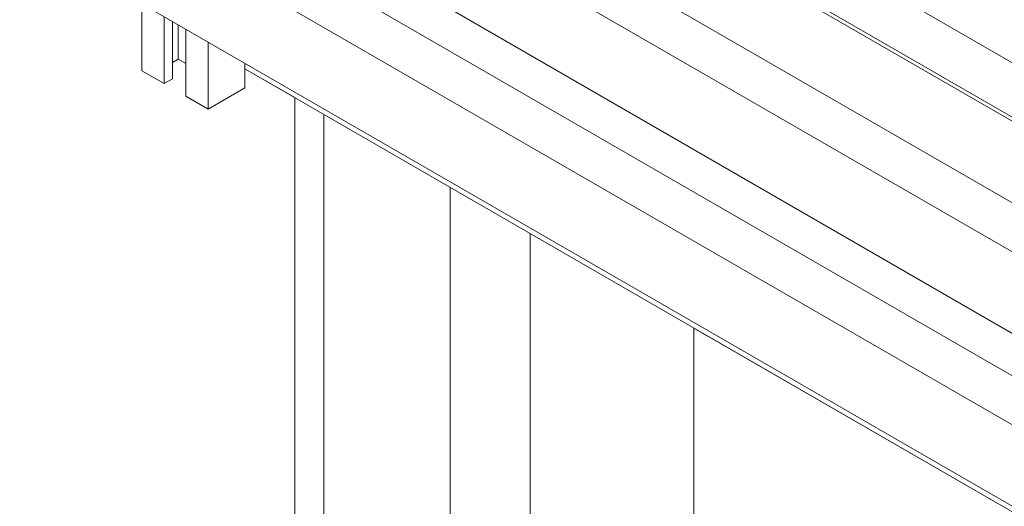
# Model space of a CAD drawing. Header units: millimetres. Extents: x 450 to 25135, y 150 to 17673.
# Tile 303 of 463: x 15739 to 16158, y 13096 to 13302. Entities that reach past the tile are written whole.
import ezdxf

# ---------------------------------------------------------------- set-up
doc = ezdxf.new("R2010")
doc.units = ezdxf.units.MM
doc.linetypes.add('SLD-Centrada-doble', pattern=[12.7, 6.35, -1.27, 1.27, -1.27, 1.27, -1.27])
doc.linetypes.add('SLD-Continua', pattern=[0])
doc.layers.add('COTAS', color=1, linetype='SLD-Continua')
doc.layers.add('OCULTA', color=8, linetype='SLD-Continua')

msp = doc.modelspace()

# ---------------------------------------------------------------- linework, layer by layer
at = {"color": 7, "linetype": 'SLD-Continua', "lineweight": 18, "ltscale": 30}
for p, q in [((17319.05, 12615.88), (15764.7, 13512.97)), ((15754.7, 13495.65), (17308.79, 12598.72)), ((17275.45, 12616.18), (15802.55, 13466.25)), ((17227.37, 12588.43), (15754.47, 13438.5)), ((15787.55, 13440.27), (17261.09, 12589.82)), ((15739.47, 13412.52), (17213.01, 12562.07)), ((15787.55, 13366.77), (17164.47, 12572.09)), ((17131.38, 12570.33), (15754.47, 13365.01)), ((15739.47, 13339.02), (17116.38, 12544.34))]:
    msp.add_line(p, q, dxfattribs=at)
at = {"layer": 'COTAS', "linetype": 'SLD-Continua', "lineweight": 18, "ltscale": 30}
for p, q in [((15791.34, 13309.09), (15791.34, 13280.63)), ((15800.89, 13303.58), (15800.89, 13275.12)), ((15804.42, 13301.54), (15804.42, 13277.16)), ((15806.9, 13300.11), (15806.9, 13285.53)), ((15810.08, 13298.27), (15810.08, 13269.82)), ((15819.62, 13292.76), (15819.62, 13264.31)), ((15806.9, 13285.53), (15804.42, 13284.1)), ((15810.08, 13283.69), (15806.9, 13285.53)), ((15835.18, 13283.78), (15835.18, 13273.28)), ((15800.89, 13275.12), (15791.34, 13280.63)), ((15804.42, 13277.16), (15800.89, 13275.12)), ((15819.62, 13264.31), (15835.18, 13273.28)), ((15819.62, 13264.31), (15810.08, 13269.82))]:
    msp.add_line(p, q, dxfattribs=at)
at = {"layer": 'OCULTA', "linetype": 'SLD-Continua', "lineweight": 18, "ltscale": 30}
for p, q in [((17130.96, 12533.6), (15835.18, 13281.45)), ((17130.96, 12533.6), (15835.18, 13281.45)), ((17130.96, 12533.6), (15835.18, 13281.45)), ((15856.39, 13269.21), (15835.18, 13281.45)), ((15856.39, 13269.21), (15835.18, 13281.45)), ((15856.39, 13269.21), (15835.18, 13281.45)), ((15856.39, 12497.48), (15856.39, 13269.21)), ((15856.39, 12497.48), (15856.39, 13269.21)), ((15856.39, 12497.48), (15856.39, 13269.21)), ((15868.77, 12921.11), (15868.77, 13262.07)), ((15868.77, 12921.11), (15868.77, 13262.07)), ((15868.77, 12921.11), (15868.77, 13262.07)), ((16026.1, 12399.54), (16026.1, 13171.26)), ((16209.95, 13065.16), (16026.1, 13171.26)), ((16026.1, 12399.54), (16026.1, 13171.26)), ((16209.95, 13065.16), (16026.1, 13171.26)), ((16026.1, 12399.54), (16026.1, 13171.26)), ((16209.95, 13065.16), (16026.1, 13171.26))]:
    msp.add_line(p, q, dxfattribs=at)
at = {"layer": 'OCULTA', "linetype": 'SLD-Centrada-doble', "lineweight": 18, "ltscale": 30}
for p, q in [((15922.51, 13054.15), (15922.51, 13231.05)), ((15922.51, 13054.15), (15922.51, 13231.05)), ((15922.51, 13054.15), (15922.51, 13231.05)), ((15956.45, 13054.15), (15956.45, 13211.46)), ((15956.45, 13054.15), (15956.45, 13211.46)), ((15956.45, 13054.15), (15956.45, 13211.46))]:
    msp.add_line(p, q, dxfattribs=at)

doc.saveas('drawing.dxf')
